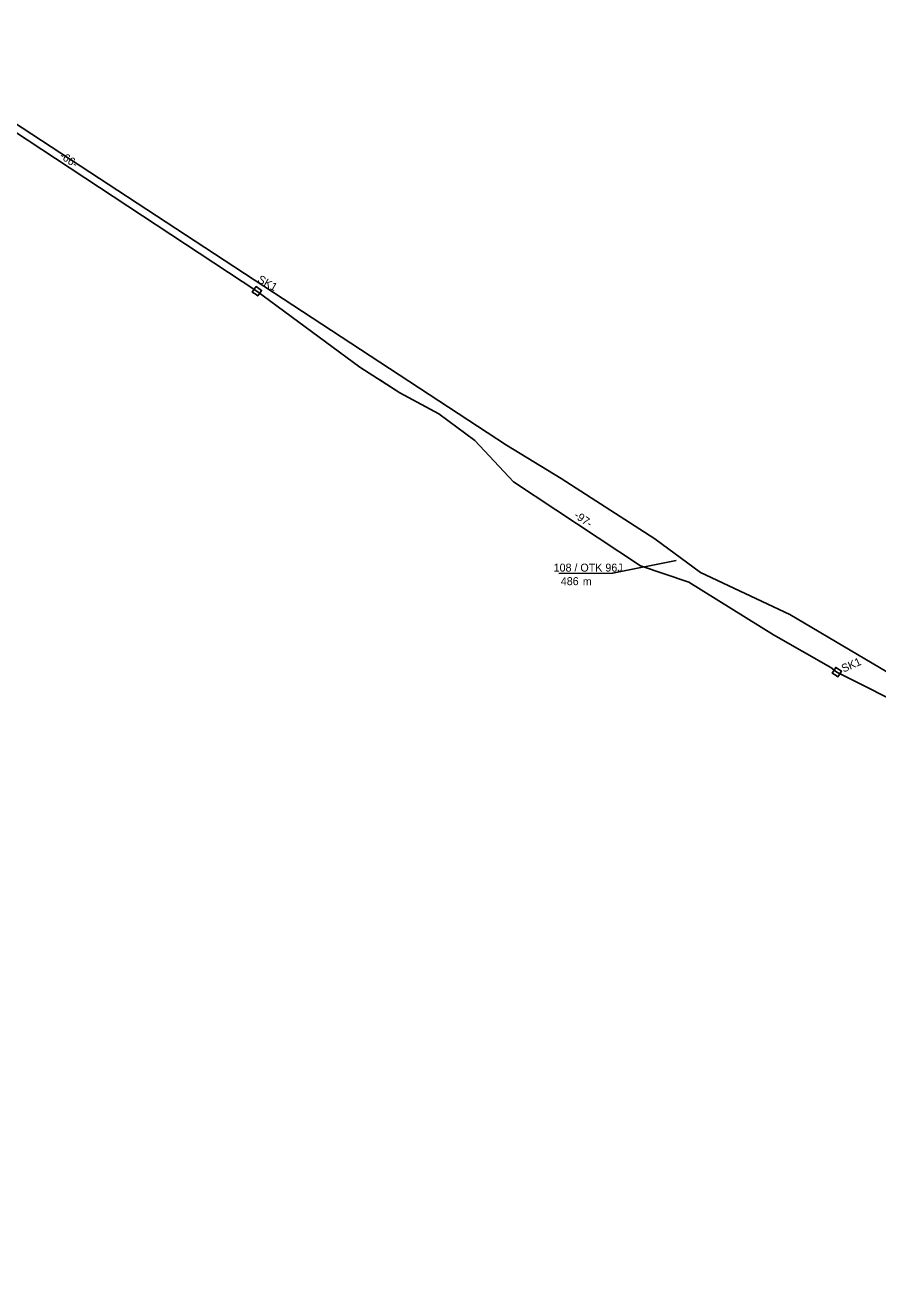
# Model space of a CAD drawing. Extents: x 6494530 to 6506885, y 5884901 to 5892312.
# Drawn here: x 6500436.4 to 6500551, y 5888275.7 to 5888444 of the extents above; entities that cross this region are included whole.
import ezdxf

# ---------------------------------------------------------------- set-up
doc = ezdxf.new("R2010")
doc.units = 0
for name, color, linetype in [('kabel W KANALIZACJI ISTN', 7, 'Continuous'), ('opis kabla CCTV_OTK', 7, 'Continuous'), ('opis kabla otk', 7, 'Continuous'), ('studnie do wyrysu', 7, 'Continuous'), ('trasa kanalizacji do wyrysu', 7, 'Continuous')]:
    doc.layers.add(name, color=color, linetype=linetype)

# ---------------------------------------------------------------- blocks, each defined once
blk = doc.blocks.new('ELARM2_28')
at = {"layer": 'studnie do wyrysu'}
blk.add_lwpolyline([(0, 0.45), (0.45, 0.45), (0.45, 0), (0.45, -0.45), (0, -0.45), (-0.45, -0.45), (-0.45, 0), (-0.45, 0.45)], close=True, dxfattribs=at)

msp = doc.modelspace()

# ---------------------------------------------------------------- linework, layer by layer
at = {"layer": 'kabel W KANALIZACJI ISTN'}
msp.add_lwpolyline([(6500683.84, 5888279.29), (6500678.33, 5888275.68), (6500668.27, 5888281.35), (6500668.45, 5888286.55), (6500658.43, 5888293.29), (6500649.81, 5888298.04), (6500619.72, 5888316.11), (6500575.49, 5888343.31), (6500539.12, 5888364.82), (6500527.12, 5888370.46), (6500521, 5888374.98), (6500508.38, 5888383.06), (6500501.06, 5888387.55), (6500452.71, 5888419.24), (6500415.41, 5888443.62), (6500410.25, 5888437.38), (6500399.08, 5888444), (6500387.81, 5888433.43), (6500386.56, 5888432.15)], dxfattribs=at)
at = {"layer": 'opis kabla otk'}
msp.add_lwpolyline([(6500508.09, 5888370.32), (6500515.31, 5888370.35), (6500523.84, 5888372.06)], dxfattribs=at)
at = {"layer": 'trasa kanalizacji do wyrysu'}
for points in [[(6500419.27, 5888439.99), (6500467.52, 5888408.24), (6500481.34, 5888398.06), (6500486.72, 5888394.6), (6500491.97, 5888391.77), (6500496.81, 5888388.17), (6500502.01, 5888382.65), (6500519.06, 5888371.34), (6500525.57, 5888369.14), (6500536.94, 5888362.09), (6500544.66, 5888357.7), (6500545.45, 5888357.07), (6500555.89, 5888351.84)], [(6500484.03, 5888396.33), (6500486.72, 5888394.6), (6500491.97, 5888391.77), (6500496.81, 5888388.17), (6500502.01, 5888382.65), (6500519.06, 5888371.34), (6500525.57, 5888369.14), (6500536.94, 5888362.09), (6500544.66, 5888357.7), (6500545.45, 5888357.07), (6500555.89, 5888351.84), (6500557.66, 5888350.57), (6500560.29, 5888349), (6500564.64, 5888346.67), (6500571.22, 5888342.76), (6500573.43, 5888341.46), (6500591.68, 5888330.72), (6500605.87, 5888322.22)], [(6500484.03, 5888396.33), (6500486.72, 5888394.6), (6500491.97, 5888391.77), (6500496.81, 5888388.17), (6500502.01, 5888382.65), (6500519.06, 5888371.34), (6500525.57, 5888369.14), (6500536.94, 5888362.09), (6500544.66, 5888357.7), (6500545.45, 5888357.07), (6500555.89, 5888351.84), (6500557.66, 5888350.57), (6500560.29, 5888349), (6500564.64, 5888346.67), (6500571.22, 5888342.76), (6500573.43, 5888341.46), (6500591.68, 5888330.72), (6500605.87, 5888322.22)], [(6500484.03, 5888396.33), (6500486.72, 5888394.6), (6500491.97, 5888391.77), (6500496.81, 5888388.17), (6500502.01, 5888382.65), (6500519.06, 5888371.34), (6500525.57, 5888369.14), (6500536.94, 5888362.09), (6500544.66, 5888357.7), (6500545.45, 5888357.07), (6500555.89, 5888351.84), (6500557.66, 5888350.57), (6500560.29, 5888349), (6500564.64, 5888346.67), (6500571.22, 5888342.76), (6500573.43, 5888341.46), (6500591.68, 5888330.72), (6500605.87, 5888322.22)], [(6500484.03, 5888396.33), (6500486.72, 5888394.6), (6500491.97, 5888391.77), (6500496.81, 5888388.17), (6500502.01, 5888382.65), (6500519.06, 5888371.34), (6500525.57, 5888369.14), (6500536.94, 5888362.09), (6500544.66, 5888357.7), (6500545.45, 5888357.07), (6500555.89, 5888351.84), (6500557.66, 5888350.57), (6500560.29, 5888349), (6500564.64, 5888346.67), (6500571.22, 5888342.76), (6500573.43, 5888341.46), (6500591.68, 5888330.72), (6500605.87, 5888322.22)], [(6500484.03, 5888396.33), (6500486.72, 5888394.6), (6500491.97, 5888391.77), (6500496.81, 5888388.17), (6500502.01, 5888382.65), (6500519.06, 5888371.34), (6500525.57, 5888369.14), (6500536.94, 5888362.09), (6500544.66, 5888357.7), (6500545.45, 5888357.07), (6500555.89, 5888351.84), (6500557.66, 5888350.57), (6500560.29, 5888349), (6500564.64, 5888346.67), (6500571.22, 5888342.76), (6500573.43, 5888341.46), (6500591.68, 5888330.72), (6500605.87, 5888322.22)], [(6500484.03, 5888396.33), (6500486.72, 5888394.6), (6500491.97, 5888391.77), (6500496.81, 5888388.17), (6500502.01, 5888382.65), (6500519.06, 5888371.34), (6500525.57, 5888369.14), (6500536.94, 5888362.09), (6500544.66, 5888357.7), (6500545.45, 5888357.07), (6500555.89, 5888351.84), (6500557.66, 5888350.57), (6500560.29, 5888349), (6500564.64, 5888346.67), (6500571.22, 5888342.76), (6500573.43, 5888341.46), (6500591.68, 5888330.72), (6500605.87, 5888322.22)]]:
    msp.add_lwpolyline(points, dxfattribs=at)

# ---------------------------------------------------------------- block references
at = {"layer": 'studnie do wyrysu'}
for p, xscale, yscale, rotation in [((6500467.52, 5888408.24), 0.9999981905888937, 0.9999981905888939, -35.12119833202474), ((6500545.45, 5888357.07), 1.0000012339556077, 1.0000012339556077, -32.21127084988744), ((6500545.45, 5888357.07), 1.0000012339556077, 1.0000012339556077, -32.21127084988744), ((6500545.45, 5888357.07), 1.0000012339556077, 1.0000012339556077, -32.21127084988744), ((6500545.45, 5888357.07), 1.0000012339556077, 1.0000012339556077, -32.21127084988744), ((6500545.45, 5888357.07), 1.0000012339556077, 1.0000012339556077, -32.21127084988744), ((6500545.45, 5888357.07), 1.0000012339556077, 1.0000012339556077, -32.21127084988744), ((6500545.45, 5888357.07), 1.0000012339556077, 1.0000012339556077, -32.21127084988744)]:
    msp.add_blockref('ELARM2_28', p, dxfattribs=dict(at, xscale=xscale, yscale=yscale, rotation=rotation))

# ---------------------------------------------------------------- texts
at = {"layer": 'opis kabla CCTV_OTK'}
for s, height, p in [('108 / OTK 96J', 1.075, (6500507.39, 5888370.57)), ('486', 1.075, (6500508.35, 5888368.75)), ('m', 1.07, (6500511.31, 5888368.72))]:
    msp.add_text(s, height=height, dxfattribs=at).set_placement(p)
at = {"layer": 'studnie do wyrysu'}
for rotation, p in [(330.6353, (6500467.5, 5888409.53)), (23.6947, (6500546.35, 5888357)), (23.6947, (6500546.35, 5888357))]:
    msp.add_text('SK1', height=1.075, rotation=rotation, dxfattribs=at).set_placement(p)
at = {"layer": 'trasa kanalizacji do wyrysu'}
for s, p in [('-66-', (6500440.9, 5888426.21)), ('-97-', (6500510.04, 5888377.9))]:
    msp.add_text(s, height=1.075, rotation=325.6306, dxfattribs=at).set_placement(p)

doc.saveas('drawing.dxf')
